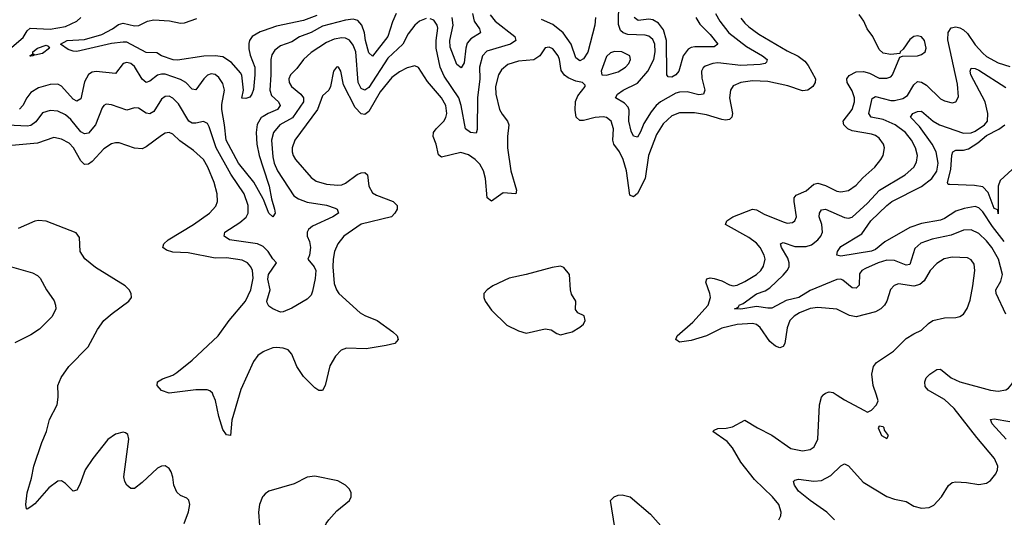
# Model space of a CAD drawing. Header units: inches. Extents: x 1843162 to 1959474, y 907081 to 1016326.
# Tile 636 of 656: x 1928732 to 1933862, y 989363 to 991959. Entities that reach past the tile are written whole.
import ezdxf

# ---------------------------------------------------------------- set-up
doc = ezdxf.new("R2010")
doc.units = ezdxf.units.IN
doc.header["$MEASUREMENT"] = 0
for name, color, linetype in [('B9928', 7, 'Continuous'), ('B9929', 7, 'Continuous'), ('B9938', 7, 'Continuous'), ('B9939', 7, 'Continuous')]:
    doc.layers.add(name, color=color, linetype=linetype)

msp = doc.modelspace()

# ---------------------------------------------------------------- linework, layer by layer
at = {"layer": 'B9928', "color": 5}
for points, elevation in [([(1929588.2, 989330), (1929611.8, 989391.8), (1929617.6, 989430), (1929613.1, 989453.1), (1929603.3, 989463.3), (1929570, 989476.4), (1929550, 989493.3), (1929535.4, 989530), (1929530, 989572.3), (1929520.6, 989600.6), (1929510, 989618), (1929490, 989630.7), (1929470, 989629.8), (1929450, 989618.4), (1929370, 989543.7), (1929330, 989513.2), (1929310, 989512.4), (1929290, 989529.8), (1929279, 989550), (1929273.4, 989573.4), (1929299.8, 989770), (1929294.6, 989794.5), (1929283.1, 989803.1), (1929270, 989806.4), (1929230, 989796.2), (1929190, 989768.7), (1929112.7, 989670), (1929073.4, 989610), (1929045.5, 989534.5), (1929030, 989505.1), (1929010, 989498.5), (1928970, 989539.8), (1928950, 989553.5), (1928930, 989550.9), (1928882.9, 989517.1), (1928810, 989433.8), (1928790, 989416.8), (1928770, 989404.7), (1928766.8, 989406.8), (1928763, 989430), (1928770, 989490.6), (1928792.6, 989567.4), (1928804.8, 989630), (1928846.2, 989753.8), (1928871.9, 989810), (1928887.7, 989872.3), (1928926.4, 989950), (1928932.2, 989990), (1928932.1, 990000)], 520), ([(1929875.3, 990000), (1929837.3, 989870), (1929830, 989789.4), (1929810, 989792.3), (1929790, 989820.9), (1929769.1, 989889.1), (1929752.1, 989972.1), (1929740.1, 990000)], 480), ([(1930000, 989473.3), (1929997.4, 989470), (1929980.3, 989430), (1929975.6, 989390), (1929980.3, 989319.7)], 520)]:
    msp.add_lwpolyline(points, dxfattribs=dict(at, elevation=elevation))
at = {"layer": 'B9929', "color": 5}
for points, elevation in [([(1928690, 991815.2), (1928750, 991865.8), (1928770, 991900.6), (1928785.8, 991914.2), (1928890, 991909.1), (1928970, 991923.6), (1929029.6, 991950.4), (1929049.9, 991970)], 440), ([(1930000, 991900.9), (1929984.4, 991895.6), (1929942.8, 991870), (1929929.1, 991850), (1929925.3, 991834.7), (1929925.7, 991805.7), (1929933.3, 991773.3), (1929956.3, 991710), (1929957.4, 991670), (1929950, 991594), (1929941.3, 991570), (1929930, 991554.3), (1929910, 991546.9), (1929889.8, 991549.8), (1929897.2, 991590), (1929888.6, 991668.6), (1929882, 991682), (1929834.7, 991734.7), (1929790, 991764.7), (1929750, 991769.9), (1929691.6, 991768.4), (1929553.4, 991746.6), (1929531.8, 991748.2), (1929469.9, 991769.8), (1929446, 991786), (1929390, 991786.5), (1929290, 991840.6), (1929270, 991842), (1929210, 991834), (1929030, 991792.8), (1929010, 991793.8), (1928983.8, 991803.8), (1928944.5, 991830), (1928979, 991850), (1929070, 991855.2), (1929158.8, 991881.2), (1929214.7, 991910), (1929246.6, 991933.4), (1929270, 991939.7), (1929330, 991926.5), (1929352.1, 991927.9), (1929398, 991950), (1929430, 991957.1), (1929512.4, 991952.4), (1929570, 991940.8), (1929590, 991942.8), (1929654.6, 991965.4)], 420), ([(1930000, 991024), (1929951.8, 991111.8), (1929871, 991210), (1929807, 991330), (1929799.1, 991410), (1929784, 991490), (1929784.1, 991515.9), (1929798.3, 991590), (1929790, 991626), (1929770, 991657.3), (1929750, 991671.9), (1929730, 991675.5), (1929710, 991669.8), (1929690.2, 991650), (1929650, 991592.8), (1929630, 991595.9), (1929597.3, 991630), (1929570, 991647.3), (1929490, 991673.8), (1929470, 991674.4), (1929450, 991668.9), (1929410, 991637.5), (1929390, 991631.5), (1929370, 991647.4), (1929330, 991713.9), (1929310, 991729.9), (1929290, 991734.5), (1929270, 991729.8), (1929230, 991677.3), (1929130, 991688), (1929110, 991684.1), (1929090, 991672.1), (1929070, 991634.7), (1929050, 991545.6), (1929030, 991534), (1929010, 991544.1), (1928950, 991611.4), (1928930, 991621.3), (1928890, 991620.8), (1928830, 991602.2), (1928790, 991577.9), (1928768.4, 991551.6), (1928748.7, 991510), (1928730, 991492.5)], 440), ([(1930000, 990774.6), (1929997.3, 990777.3), (1929970, 990789), (1929825.1, 990810), (1929796.9, 990830), (1929800.4, 990850), (1929878.7, 990901.3), (1929911.7, 990928.3), (1929922.5, 990950), (1929922.5, 990990), (1929900.9, 991050), (1929832.1, 991152.1), (1929756, 991290), (1929719.3, 991399.3), (1929710, 991416.4), (1929690, 991427.6), (1929650, 991418.1), (1929630, 991418.4), (1929612.9, 991430), (1929559.1, 991519.1), (1929530, 991549), (1929510, 991559.5), (1929490, 991558.6), (1929470, 991544.1), (1929430, 991479.4), (1929410, 991467.4), (1929390, 991471.3), (1929350, 991496.8), (1929330, 991498), (1929290, 991486.8), (1929210, 991514.8), (1929182.6, 991517.4), (1929170, 991511.1), (1929162, 991498), (1929125.9, 991410), (1929090, 991366.1), (1929070, 991363.2), (1929050, 991374.2), (1928998.1, 991438.1), (1928970, 991463), (1928930, 991481.8), (1928890, 991485.6), (1928850, 991472.4), (1928815.1, 991424.9), (1928790, 991407.3), (1928770, 991403.5), (1928670, 991409)], 460), ([(1930000, 991454), (1929990, 991447.8), (1929968.5, 991411.5), (1929963.3, 991370), (1929967, 991310), (1929979, 991250), (1930000, 991185.9)], 440), ([(1929740.1, 990000), (1929735.8, 990010), (1929722.4, 990022.4), (1929708.2, 990028.2), (1929650, 990027.7), (1929510, 990009.7), (1929470, 990024.8), (1929447.3, 990050), (1929449.6, 990070), (1929475, 990084.9), (1929530, 990104.2), (1929550, 990118.4), (1929630, 990183.2), (1929765.7, 990310), (1929823.5, 990390), (1929909, 990490), (1929936, 990550), (1929947.5, 990610), (1929944.2, 990650), (1929935.7, 990670), (1929918.5, 990690), (1929890, 990704.2), (1929810, 990716.1), (1929750, 990714.2), (1929610, 990741.7), (1929530, 990746.6), (1929496.5, 990756.5), (1929476.8, 990770), (1929482.2, 990790), (1929504.8, 990810), (1929636.8, 990890), (1929719.8, 990950), (1929753.9, 990986.1), (1929762.8, 991010), (1929760.7, 991050), (1929744.1, 991110), (1929711.1, 991190), (1929688.6, 991228.6), (1929636.5, 991276.5), (1929566.7, 991326.7), (1929530, 991362), (1929510, 991369.8), (1929490, 991365.8), (1929470, 991354.1), (1929390, 991295), (1929370, 991285.3), (1929330, 991287.8), (1929250, 991315.8), (1929230, 991316.5), (1929210, 991310.8), (1929170, 991284.8), (1929110, 991219.3), (1929090, 991205.1), (1929070, 991202.3), (1929050, 991221.7), (1929011.1, 991290), (1928990, 991313.9), (1928950, 991335.8), (1928910, 991343.4), (1928825.2, 991314.8), (1928690, 991301.6)], 480), ([(1928932.1, 990000), (1928931.1, 990050), (1928948.1, 990091.9), (1928988, 990150), (1929088.6, 990251.4), (1929137.8, 990342.2), (1929170.8, 990389.2), (1929213.4, 990426.6), (1929299.6, 990490), (1929313.3, 990510), (1929313, 990530), (1929301.3, 990550), (1929282, 990570), (1929126, 990666), (1929070.9, 990710.9), (1929047.1, 990750), (1929043.1, 990823.1), (1929026.2, 990846.2), (1928870, 990907.2), (1928830, 990911), (1928810, 990907.1), (1928723, 990870)], 520), ([(1928689.3, 990669.3), (1928798, 990638), (1928824.5, 990624.5), (1928837.6, 990610), (1928870.4, 990550), (1928911.4, 990491.4), (1928918.7, 990470), (1928919.5, 990450), (1928901.6, 990410), (1928835.3, 990344.7), (1928790, 990315.1), (1928706.4, 990273.6)], 520), ([(1930000, 990225.5), (1929973.1, 990206.9), (1929950, 990176), (1929884.1, 990030), (1929875.3, 990000)], 480)]:
    msp.add_lwpolyline(points, dxfattribs=dict(at, elevation=elevation))
at = {"layer": 'B9929', "color": 5, "elevation": 420}
msp.add_lwpolyline([(1928810, 991773.2), (1928802, 991778), (1928802, 991770), (1928790, 991768.2), (1928784, 991770), (1928799.5, 991780.5), (1928799.5, 991790), (1928824.2, 991810), (1928870, 991824.9), (1928879.9, 991819.9), (1928886.4, 991810), (1928850, 991782.7)], close=True, dxfattribs=at)
at = {"layer": 'B9938', "color": 5}
for points, elevation in [([(1932687, 989350), (1932696.9, 989370), (1932698.9, 989390), (1932686.6, 989430), (1932653.3, 989470), (1932559.9, 989559.9), (1932489.2, 989650), (1932445.6, 989725.6), (1932417.6, 989757.6), (1932344, 989810), (1932350, 989818), (1932370, 989826), (1932412.9, 989827.1), (1932445.8, 989834.2), (1932510, 989870.4), (1932575.3, 989830), (1932650.8, 989790.8), (1932750, 989721.5), (1932809.8, 989710.2), (1932850, 989715.8), (1932872, 989730), (1932890.7, 989770), (1932898.3, 989950), (1932909.6, 989990), (1932918, 990000)], 480), ([(1932977.8, 989350), (1932936.4, 989390), (1932849.9, 989449.9), (1932790, 989499.8), (1932768.9, 989530), (1932763.5, 989550), (1932770, 989557), (1932790, 989562.2), (1932870, 989550.9), (1932910, 989555.4), (1932958.4, 989581.6), (1933010, 989632), (1933030, 989641.3), (1933050, 989632), (1933126, 989546), (1933250, 989471.4), (1933290, 989456.9), (1933350, 989446), (1933390, 989420.2), (1933430, 989410.2), (1933470, 989414.9), (1933494.2, 989425.8), (1933535.6, 989470), (1933571.4, 989528.6), (1933590, 989544), (1933610, 989548), (1933665.3, 989545.3), (1933730, 989533.4), (1933770, 989541.1), (1933790, 989554.4), (1933818.7, 989590), (1933826.3, 989610), (1933828, 989630), (1933810.9, 989670), (1933718.7, 989778.7), (1933600.8, 989930), (1933550, 989976.6), (1933509.6, 990000)], 460), ([(1932991.5, 990000), (1933030, 989974.9), (1933130, 989921), (1933150, 989912), (1933170, 989922), (1933195.3, 989950), (1933205.2, 989970), (1933195.6, 990000)], 480), ([(1933871.3, 989771.3), (1933798.3, 989850), (1933790, 989873), (1933810, 989875.8), (1933890, 989862.2)], 440), ([(1930000, 989036.8), (1930238, 989170), (1930258, 989190), (1930282.9, 989250), (1930312.7, 989290), (1930329.2, 989330), (1930342.7, 989350), (1930384.1, 989395.9), (1930449.5, 989450.5), (1930459.3, 989470), (1930458, 989490), (1930449.4, 989510), (1930429.4, 989530), (1930390, 989552.8), (1930270, 989577.7), (1930230, 989572.4), (1930161.8, 989538.2), (1930030, 989499.7), (1930010, 989486), (1930000, 989473.3)], 520), ([(1931833, 989310), (1931809.6, 989450), (1931829.6, 989470), (1931850, 989478.2), (1931870, 989480.7), (1931912, 989470), (1932018.5, 989378.5), (1932085.1, 989305.1)], 480)]:
    msp.add_lwpolyline(points, dxfattribs=dict(at, elevation=elevation))
at = {"layer": 'B9938', "color": 5, "elevation": 480}
msp.add_lwpolyline([(1933210, 989838), (1933204.7, 989830), (1933222, 989790), (1933250, 989774), (1933258, 989790), (1933238, 989818), (1933235.3, 989830), (1933230, 989835.3)], close=True, dxfattribs=at)
at = {"layer": 'B9939', "color": 5}
for points, elevation in [([(1932357, 991990), (1932379.6, 991950), (1932426.2, 991890), (1932517.8, 991817.8), (1932601.3, 991770), (1932626, 991750), (1932622.3, 991737.7), (1932616.3, 991730), (1932590, 991724.7), (1932490, 991719.8), (1932370, 991733.9), (1932343, 991730), (1932303.7, 991716.3), (1932292.2, 991707.8), (1932284, 991690), (1932286, 991654), (1932301.3, 991590), (1932294.3, 991570), (1932270, 991566.6), (1932210, 991581.8), (1932170, 991581.2), (1932150, 991574.8), (1932070.9, 991530), (1932047.5, 991510), (1932022.7, 991477.3), (1931983.5, 991416.5), (1931967.1, 991372.9), (1931950, 991346.2), (1931930, 991351.1), (1931917.5, 991377.5), (1931905.7, 991430), (1931906.9, 991486.9), (1931901.5, 991501.5), (1931882.7, 991522.7), (1931836.3, 991550), (1931847.2, 991570), (1931876.1, 991590), (1931950, 991627.4), (1932004.4, 991690), (1932036.2, 991750), (1932043.1, 991790), (1932041, 991830), (1932030, 991855.6), (1932010, 991871.9), (1931990, 991877.9), (1931901.2, 991881.2), (1931875.9, 991890), (1931862.9, 991902.9), (1931852.5, 991932.5), (1931853.2, 992050)], 460), ([(1930694, 991990), (1930673.5, 991946.5), (1930650.1, 991870), (1930570, 991769), (1930550, 991785.7), (1930533.3, 991850), (1930528.4, 991890), (1930514.6, 991930), (1930493.4, 991953.4), (1930470, 991961), (1930430, 991956.8), (1930310, 991924), (1930250, 991892.4), (1930190, 991868.3), (1930150, 991842.7), (1930090, 991821.6), (1930060.4, 991799.6), (1930045.5, 991774.5), (1930040.1, 991750), (1930040.6, 991670), (1930034.7, 991590), (1930043.8, 991563.8), (1930080.2, 991530), (1930089.3, 991510), (1930075, 991490), (1930025.6, 991470), (1930000, 991454)], 440), ([(1930280.4, 991979.6), (1930210, 991954.7), (1930070, 991924.7), (1930000, 991900.9)], 420), ([(1931183.3, 991983.3), (1931209.5, 991950), (1931311.5, 991871.5), (1931316.9, 991850), (1931288.5, 991831.5), (1931165.8, 991794.2), (1931143.5, 991770), (1931128, 991710), (1931128.5, 991650), (1931116.2, 991550), (1931115, 991385), (1931110, 991367), (1931080.9, 991370), (1931054, 991390), (1931032.2, 991510), (1931019.4, 991550), (1930943.9, 991663.9), (1930922.9, 991710), (1930902, 991810), (1930901.8, 991850), (1930910, 991914), (1930907.2, 991930), (1930890, 991955.8), (1930870, 991963.7)], 460), ([(1931090.8, 991990), (1931099.4, 991950), (1931127.2, 991910), (1931132.1, 991890), (1931082.2, 991857.8), (1931063.8, 991836.2), (1931055.8, 991810), (1931047.3, 991732.7), (1931032.1, 991707.9), (1931010, 991724.4), (1930974.9, 991814.9), (1930972.1, 991850), (1930989.6, 991930), (1930984.8, 991970)], 440), ([(1931731.2, 991970), (1931729.2, 991930), (1931691.4, 991788.6), (1931670, 991753.7), (1931650, 991744.7), (1931630, 991758.9), (1931605.7, 991830), (1931563.4, 991890), (1931510, 991933.6), (1931450, 991958.7)], 460), ([(1932255.1, 991970), (1932275.5, 991935.5), (1932330, 991881.4), (1932368.9, 991830), (1932350, 991816.1), (1932250, 991817.7), (1932230, 991813.7), (1932215, 991805), (1932189.1, 991770), (1932165.8, 991690), (1932150, 991670.8), (1932130, 991659), (1932110, 991659.7), (1932103.5, 991670), (1932102.4, 991850), (1932085.6, 991905.6), (1932059.8, 991939.8), (1932030, 991958), (1932010, 991960.5), (1931954.5, 991954.5), (1931934.1, 991970)], 440), ([(1933195.6, 990000), (1933179.5, 990050), (1933171.6, 990110), (1933180.7, 990150), (1933196.2, 990170), (1933284.5, 990230), (1933350, 990294.9), (1933390, 990320.4), (1933430, 990338.4), (1933466.2, 990373.8), (1933489.5, 990390), (1933550, 990403.1), (1933610, 990405.3), (1933629.7, 990410.3), (1933650, 990422), (1933668.7, 990451.3), (1933683.7, 990496.3), (1933698.4, 990570), (1933708.1, 990650), (1933704.1, 990684.1), (1933690, 990706.6), (1933670, 990717.1), (1933590, 990719.9), (1933548.9, 990711.1), (1933510, 990686.4), (1933475, 990650), (1933443.6, 990596.5), (1933422.7, 990577.3), (1933390, 990569.3), (1933310, 990581.1), (1933287.4, 990572.6), (1933269.4, 990550.6), (1933250.2, 990490), (1933238, 990470), (1933219.3, 990450), (1933190, 990435.4), (1933090, 990409), (1933056, 990416), (1932990, 990448.8), (1932890, 990456.8), (1932850, 990452.3), (1932795.3, 990430), (1932767.3, 990412.7), (1932744.8, 990390), (1932730, 990352), (1932718.2, 990270), (1932710, 990253.1), (1932693.1, 990246.9), (1932670, 990256), (1932640.6, 990280.6), (1932590, 990352.7), (1932570, 990368), (1932550, 990373.5), (1932470, 990368.3), (1932390, 990348.9), (1932311.1, 990308.9), (1932230, 990285.2), (1932170, 990277.3), (1932150.9, 990290), (1932157.8, 990310), (1932239.5, 990380.5), (1932319.6, 990470), (1932330.8, 990510), (1932327.9, 990530), (1932306, 990590), (1932312.7, 990607.3), (1932330, 990611.3), (1932350, 990608.9), (1932390, 990596.8), (1932430, 990576.2), (1932450, 990570.7), (1932470, 990573.6), (1932510, 990592.3), (1932570.3, 990629.7), (1932592.8, 990650), (1932608, 990672), (1932616.4, 990710), (1932611, 990730), (1932589.3, 990770), (1932570, 990792.5), (1932530, 990822.9), (1932409.9, 990889.9), (1932416.8, 990910), (1932447.1, 990930), (1932550, 990971), (1932570, 990967.3), (1932610, 990944.7), (1932710, 990903.6), (1932730, 990897.6), (1932758.7, 990901.3), (1932771.3, 990908.7), (1932779.8, 990930), (1932766.5, 991010), (1932767.3, 991030), (1932777, 991043), (1932830, 991065.1), (1932870, 991101.4), (1932890, 991105.5), (1932930, 991094.4), (1932990, 991063.5), (1933010, 991060.1), (1933050, 991067.8), (1933090, 991095.9), (1933125.6, 991134.4), (1933187.8, 991190), (1933219.2, 991230), (1933230.9, 991250), (1933238.2, 991290), (1933232.8, 991310), (1933210, 991339.8), (1933190, 991354.6), (1933170, 991362), (1933070, 991378.4), (1933047.4, 991390), (1933026.1, 991410), (1933022.7, 991430), (1933069.9, 991490), (1933081.7, 991530), (1933081.2, 991550), (1933070, 991587.1), (1933042.9, 991630), (1933041.4, 991650), (1933053.4, 991666.6), (1933090, 991686), (1933127.9, 991687.9), (1933158.8, 991678.8), (1933210, 991653.4), (1933250, 991652.7), (1933270, 991660.3), (1933279.7, 991670), (1933317.2, 991762.8), (1933331.5, 991768.5), (1933410, 991770.4), (1933430, 991777.1), (1933450, 991791.3), (1933454.3, 991810), (1933445.6, 991850), (1933430, 991869.5), (1933410, 991874.8), (1933390, 991870.8), (1933370, 991855.1), (1933334.9, 991805.1), (1933318.8, 991790), (1933317.3, 991782.7), (1933270, 991776.9), (1933230, 991784.2), (1933210, 991803.6), (1933176.5, 991870), (1933147, 991910), (1933129.9, 991950), (1933106, 991986)], 480), ([(1932490, 991966.7), (1932510, 991939.7), (1932530, 991921.9), (1932583, 991883), (1932730, 991796.6), (1932787.9, 991767.9), (1932822, 991742), (1932839.5, 991719.5), (1932877.6, 991650), (1932876.9, 991630), (1932864.7, 991610), (1932838.4, 991590), (1932810, 991586.9), (1932734.2, 991614.2), (1932630, 991635.5), (1932550, 991639.1), (1932489.1, 991630.9), (1932450, 991613.8), (1932434.5, 991590), (1932430.8, 991550), (1932445.5, 991470), (1932442, 991450), (1932430, 991437.5), (1932410, 991433.9), (1932390, 991437.4), (1932310, 991461.7), (1932247.4, 991472.6), (1932170, 991472.2), (1932130, 991457.4), (1932084.2, 991415.8), (1932050, 991360.3), (1932007.9, 991250), (1931991.4, 991130), (1931950, 991052.6), (1931930, 991034), (1931910, 991042.7), (1931893.4, 991170), (1931875.6, 991230), (1931856.9, 991270), (1931827.7, 991310), (1931822.2, 991330), (1931826.2, 991390), (1931812.8, 991430), (1931790, 991449), (1931772.2, 991452.2), (1931730, 991448.3), (1931670, 991431.9), (1931650, 991432.7), (1931630.8, 991450), (1931626.2, 991486.2), (1931628.4, 991531.6), (1931639.5, 991560.5), (1931678.4, 991610), (1931677.2, 991617.2), (1931664, 991630), (1931630, 991637.3), (1931590, 991655.2), (1931569.5, 991669.5), (1931553.7, 991693.7), (1931544.5, 991750), (1931536.8, 991770), (1931510, 991805.6), (1931490, 991815.1), (1931470, 991811.1), (1931442.2, 991770), (1931410.5, 991749.5), (1931330, 991742.5), (1931274.9, 991725.1), (1931242.4, 991697.6), (1931225.6, 991670), (1931210.1, 991610), (1931211.9, 991570), (1931232.4, 991490), (1931244.9, 991464.9), (1931272.5, 991430), (1931279.8, 991410), (1931272.8, 991350), (1931272.9, 991290), (1931291.1, 991170), (1931320.2, 991070), (1931316.3, 991050), (1931250, 991055.4), (1931190, 991011.1), (1931167.6, 991030), (1931158, 991130), (1931148.8, 991170), (1931130, 991204.6), (1931105.2, 991230), (1931070, 991253.9), (1931030, 991265.9), (1930930, 991241.7), (1930913.2, 991253.2), (1930901.7, 991310), (1930886.2, 991350), (1930887.6, 991370), (1930901.4, 991390), (1930941.3, 991430), (1930951.9, 991448.1), (1930956.7, 991470), (1930952.3, 991510), (1930930, 991550.7), (1930855.9, 991635.9), (1930810, 991709.7), (1930790, 991717.6), (1930750, 991707.3), (1930710, 991687), (1930670, 991656.1), (1930610, 991583), (1930550, 991479.3), (1930530, 991464.7), (1930510, 991466.7), (1930480.2, 991500.2), (1930418.2, 991618.2), (1930405.6, 991690), (1930393.6, 991710), (1930390, 991713), (1930382.8, 991710), (1930366, 991690), (1930350.3, 991610), (1930341.7, 991590), (1930310, 991561.1), (1930283.4, 991490), (1930165.5, 991330), (1930151.6, 991290), (1930151.6, 991270), (1930156.6, 991250), (1930168.7, 991228.7), (1930250, 991135.5), (1930276.7, 991116.7), (1930330, 991100.1), (1930390, 991095), (1930410, 991097.4), (1930430, 991106.3), (1930490, 991150.8), (1930510, 991160.5), (1930530, 991161.8), (1930543.2, 991150), (1930551.5, 991090), (1930570, 991055.2), (1930590, 991043), (1930677.4, 991010), (1930699, 990990), (1930697.6, 990970), (1930687.1, 990950), (1930669.5, 990930.5), (1930510, 990892.3), (1930420.2, 990830), (1930390.1, 990789.9), (1930372.1, 990750), (1930364.1, 990710), (1930362.9, 990670), (1930370, 990582.8), (1930382, 990550), (1930394.9, 990530), (1930505.5, 990430), (1930530, 990415), (1930594, 990390), (1930675.6, 990330), (1930698.3, 990310), (1930703.7, 990290), (1930685.5, 990270), (1930641.5, 990258.5), (1930537.5, 990242.5), (1930435.2, 990244.8), (1930405.8, 990234.2), (1930377.1, 990202.9), (1930347, 990153), (1930323.2, 990050), (1930310, 990025.1), (1930290, 990025.1), (1930270, 990038.2), (1930210, 990096.8), (1930175.6, 990150), (1930150, 990214.3), (1930130, 990235.6), (1930104.9, 990244.9), (1930070, 990249), (1930050, 990247.3), (1930006.5, 990230), (1930000, 990225.5)], 480), ([(1930850, 991964.2), (1930814.6, 991950), (1930790, 991930.7), (1930755.9, 991884.1), (1930728.4, 991830), (1930650, 991757.8), (1930550, 991604), (1930530, 991591.2), (1930510, 991600.2), (1930495.5, 991630), (1930483.6, 991790), (1930470, 991824.8), (1930450, 991852), (1930430, 991862.2), (1930410, 991864.1), (1930370, 991857.6), (1930330, 991839), (1930250, 991787), (1930210.2, 991750), (1930176.1, 991703.9), (1930141.8, 991670), (1930134.2, 991650), (1930135, 991630), (1930147.1, 991610), (1930196, 991570), (1930209.6, 991550), (1930211, 991530), (1930152.8, 991447.2), (1930087.8, 991410), (1930054.5, 991370), (1930042.8, 991330), (1930050, 991243.8), (1930057.7, 991210), (1930075.7, 991170), (1930159.5, 991039.5), (1930183.8, 991023.8), (1930230, 991006.8), (1930330.5, 990990.5), (1930375, 990975), (1930386.4, 990970), (1930392.4, 990950), (1930362.6, 990930), (1930258.1, 990881.9), (1930236.5, 990863.5), (1930229.2, 990850), (1930230.1, 990830), (1930241.6, 990801.6), (1930247.5, 990770), (1930242.1, 990730), (1930232.8, 990710), (1930266.1, 990670), (1930273.9, 990650), (1930270.9, 990609.1), (1930257.4, 990542.6), (1930250, 990521.6), (1930230, 990501.3), (1930150, 990453.3), (1930104.7, 990435.3), (1930090, 990433.6), (1930050, 990449.8), (1930030, 990463.7), (1930021.9, 990481.9), (1930020.1, 990490), (1930036.7, 990550), (1930024.5, 990604.5), (1930028.2, 990630), (1930069.8, 990690), (1930050.7, 990710.7), (1930025.8, 990750), (1930000, 990774.6)], 460), ([(1933870, 990422), (1933819.3, 990530), (1933818.7, 990550), (1933844.6, 990595.4), (1933852.5, 990630), (1933832.6, 990710), (1933797.4, 990770), (1933770, 990805.5), (1933730, 990842.8), (1933690, 990861.9), (1933650, 990861.1), (1933585.1, 990834.9), (1933485.8, 990814.3), (1933426.7, 990793.3), (1933395.6, 990764.4), (1933370, 990682.2), (1933350, 990677.6), (1933290, 990701.8), (1933250, 990703.7), (1933204.9, 990690), (1933139, 990661), (1933119.6, 990650), (1933106.7, 990633.3), (1933105.5, 990574.5), (1933090, 990557.8), (1933070, 990559.8), (1933020.6, 990600.6), (1933010, 990604.9), (1932990, 990604), (1932850, 990545.3), (1932790.5, 990509.5), (1932726, 990494), (1932650, 990454.4), (1932630, 990453), (1932570, 990462.4), (1932490, 990447.7), (1932455.3, 990450), (1932466.9, 990453.1), (1932478, 990462), (1932480.5, 990470), (1932501.3, 990478.7), (1932570, 990528.1), (1932615.5, 990544.5), (1932639.9, 990560.1), (1932710, 990625.1), (1932730.6, 990650), (1932740.5, 990670), (1932741.5, 990690), (1932734.5, 990714.5), (1932701.8, 990770), (1932695.1, 990790), (1932710, 990795.5), (1932770, 990775.1), (1932830, 990775.6), (1932856.6, 990783.4), (1932890.6, 990810), (1932906.4, 990830), (1932914.5, 990850), (1932911, 990890), (1932897.5, 990930), (1932898.2, 990950), (1932910, 990967.2), (1932930, 990971), (1933030, 990925.9), (1933050, 990922.8), (1933070, 990928.8), (1933150, 991001.3), (1933211.1, 991068.9), (1933345.8, 991150), (1933390.7, 991190), (1933404.9, 991215.1), (1933409.9, 991250), (1933399.9, 991290), (1933378.4, 991330), (1933347.8, 991370), (1933292.7, 991410), (1933230, 991438.4), (1933168.2, 991450), (1933155.4, 991470), (1933173.4, 991546.6), (1933190, 991557.4), (1933270, 991537.5), (1933290, 991537.5), (1933332.6, 991547.4), (1933356.8, 991563.2), (1933390, 991619.3), (1933410, 991635.6), (1933430, 991632.3), (1933456.6, 991616.6), (1933530, 991546), (1933550, 991534.9), (1933590, 991525.3), (1933610, 991530.7), (1933623.6, 991556.4), (1933617.3, 991622.7), (1933567.4, 991852.6), (1933568.7, 991891.3), (1933584.7, 991915.3), (1933610, 991921.6), (1933630, 991916.8), (1933650, 991905.5), (1933670, 991887.1), (1933710, 991827), (1933750, 991783.5), (1933770, 991766.4), (1933830, 991732.9), (1933890, 991713.6)], 460), ([(1933862, 990802), (1933799.9, 990879.9), (1933750, 990956.3), (1933730, 990976.5), (1933710, 990983.6), (1933653.5, 990973.5), (1933610, 990959.4), (1933550, 990920.7), (1933530, 990912.8), (1933430, 990895.7), (1933370, 990875.3), (1933240.1, 990799.9), (1933190, 990759.2), (1933170, 990751.9), (1933010, 990725.4), (1932989.6, 990729.6), (1932993.6, 990750), (1933010, 990774.9), (1933118.8, 990841.2), (1933166.2, 990910), (1933250, 990990.1), (1933275.5, 991010), (1933430, 991088), (1933483.9, 991130), (1933510, 991168), (1933517.1, 991210), (1933507.4, 991270), (1933486.9, 991310), (1933420.5, 991400.5), (1933372.9, 991450), (1933386, 991470), (1933410, 991479.8), (1933430, 991481.6), (1933490.6, 991430), (1933523.5, 991410), (1933650, 991365.9), (1933688.9, 991368.9), (1933710, 991377.1), (1933758.5, 991410), (1933774.6, 991430), (1933776.3, 991470), (1933762.7, 991530), (1933687.9, 991670), (1933684.2, 991690), (1933690, 991705.7), (1933710, 991704.5), (1933730, 991695.8), (1933870, 991605.2)], 440), ([(1933902.5, 991177.5), (1933840.8, 991119.2), (1933830.8, 991090), (1933830, 990945.6), (1933827.4, 990967.4), (1933810, 990974.2), (1933777.7, 991057.7), (1933750, 991085.8), (1933705.9, 991094.1), (1933578, 991098), (1933570, 991099.5), (1933565.6, 991110), (1933582.9, 991177.1), (1933588.5, 991251.5), (1933594, 991270), (1933610, 991277.7), (1933650, 991278.3), (1933674.9, 991285.1), (1933723.9, 991316.1), (1933770, 991354), (1933833.2, 991386.8), (1933865.4, 991410)], 420), ([(1930000, 991185.9), (1930031.4, 991090), (1930043.9, 991023.9), (1930059.7, 990970), (1930063.1, 990950), (1930050, 990929.6), (1930030, 990949.6), (1930001.4, 991021.4), (1930000, 991024)], 440), ([(1933509.6, 990000), (1933465.6, 990025.6), (1933450, 990045.1), (1933447.3, 990070), (1933455, 990090), (1933474, 990110), (1933510, 990133.6), (1933530, 990135.2), (1933584.4, 990090), (1933630, 990068.9), (1933790, 990026.3), (1933830, 990020.6), (1933870, 990027.2), (1933883.4, 990036.6), (1933901.9, 990058.1), (1933930, 990107), (1933950, 990119.1), (1933990, 990122.2), (1934030, 990114.7), (1934070, 990102.2), (1934117.7, 990077.7), (1934135.8, 990050), (1934147.9, 990000)], 460), ([(1932918, 990000), (1932918.9, 990001.1), (1932930, 990010.4), (1932950, 990017.6), (1932970, 990014), (1932991.5, 990000)], 480)]:
    msp.add_lwpolyline(points, dxfattribs=dict(at, elevation=elevation))
for points, elevation in [([(1931830, 991792.5), (1931810, 991785.7), (1931790, 991765.6), (1931761.1, 991690), (1931764.7, 991670), (1931790, 991669.3), (1931850, 991686.3), (1931888.4, 991710), (1931906.2, 991730), (1931914.5, 991750), (1931911.1, 991770), (1931868.7, 991790)], 480), ([(1931550, 990672.3), (1931506.3, 990666.3), (1931371.3, 990628.7), (1931282.8, 990610), (1931196.3, 990570), (1931167.3, 990550), (1931150.6, 990530), (1931150.4, 990510), (1931157, 990490), (1931190, 990442.6), (1931270, 990364.9), (1931330, 990334.9), (1931370, 990323.7), (1931470, 990345.5), (1931500.7, 990340.7), (1931530, 990321), (1931550, 990314.8), (1931590, 990324.9), (1931610, 990330.7), (1931650, 990354), (1931669.2, 990370), (1931678, 990390), (1931673.3, 990413.3), (1931639, 990430), (1931627.5, 990447.5), (1931629.3, 990490), (1931607.2, 990527.2), (1931601.2, 990550), (1931597.2, 990630), (1931566.3, 990666.3)], 520)]:
    msp.add_lwpolyline(points, close=True, dxfattribs=dict(at, elevation=elevation))

doc.saveas('drawing.dxf')
